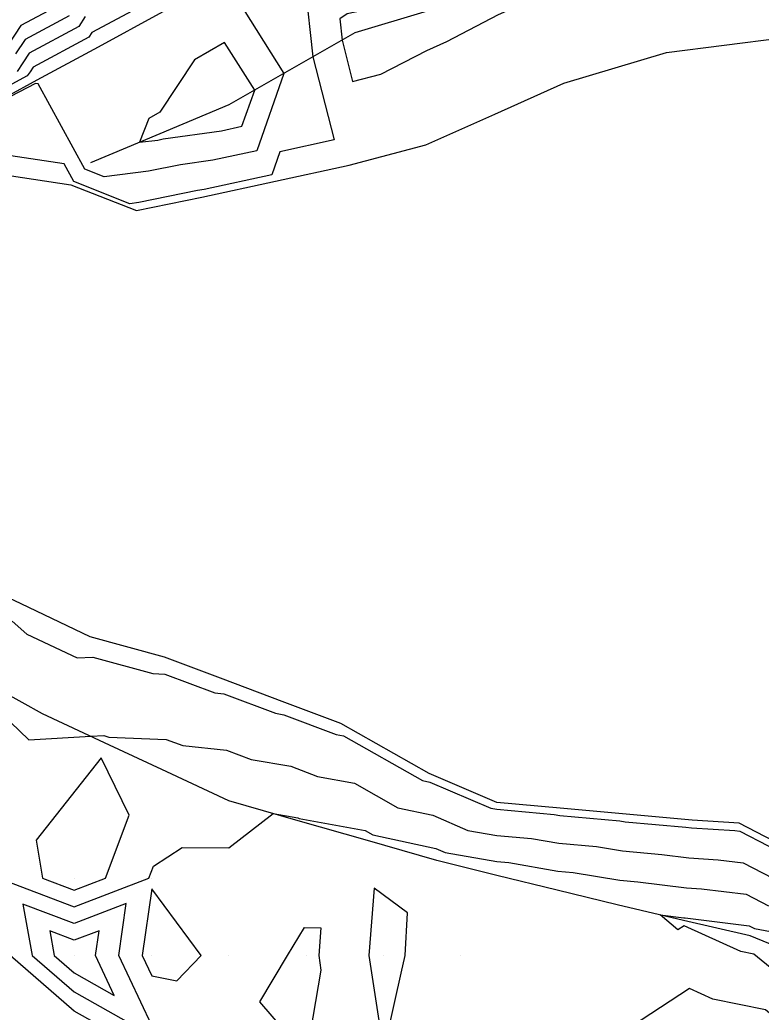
# Model space of a CAD drawing. Extents: x 2188792 to 2191981, y 386090 to 389710.
# Drawn here: x 2189573 to 2189668.8, y 386552.7 to 386681.1 of the extents above; entities that cross this region are included whole.
import ezdxf

# ---------------------------------------------------------------- set-up
doc = ezdxf.new("R2010")
doc.units = 0
for name, color, linetype in [('DTM Contours Major', 7, 'Continuous'), ('DTM Contours Minor', 7, 'Continuous'), ('Exist DTM QL2 LIDAR Elevation Point', 7, 'Continuous'), ('PH Exist DTM Breakline', 7, 'Continuous')]:
    doc.layers.add(name, color=color, linetype=linetype)

msp = doc.modelspace()

# ---------------------------------------------------------------- linework, layer by layer
at = {"layer": 'DTM Contours Major'}
for points in [[(2189609.86, 386685.38), (2189610.88, 386676.29), (2189613.6, 386665.54), (2189606.59, 386664.02), (2189605.54, 386661.01), (2189596.8, 386659.11), (2189595.94, 386658.99), (2189588.38, 386657.44), (2189587.2, 386657.29), (2189579.96, 386660.15), (2189578.71, 386662.43), (2189570.94, 386663.6)], [(2189578.06, 386682.97), (2189573.11, 386680.32), (2189571.47, 386677.85)], [(2189571.96, 386603.29), (2189573.89, 386601.62), (2189580.37, 386598.55), (2189582.42, 386598.65), (2189590.19, 386596.52), (2189591.72, 386596.46), (2189598.2, 386594.02), (2189599.37, 386593.9), (2189606.05, 386591.38), (2189607.11, 386591.19), (2189613.86, 386588.65), (2189614.84, 386588.46), (2189625.06, 386582.68), (2189626, 386582.48), (2189633.87, 386579.1), (2189634.64, 386578.96), (2189642.07, 386578.3), (2189642.79, 386578.18), (2189650.58, 386577.47), (2189651.27, 386577.36), (2189659.1, 386576.65), (2189659.82, 386576.56), (2189665.44, 386576.2), (2189666.09, 386576.13), (2189673.4, 386572.32)]]:
    msp.add_lwpolyline(points, dxfattribs=at)
at = {"layer": 'DTM Contours Minor'}
for points in [[(2189619.67, 386674.05), (2189625.59, 386677.1), (2189628.21, 386678.27), (2189634.86, 386681.76), (2189636.65, 386682.56), (2189644.25, 386686.62), (2189644.77, 386686.78), (2189646.36, 386687.82), (2189644.55, 386688.16), (2189644.4, 386688.31), (2189644.26, 386688.34), (2189644.06, 386688.36), (2189634.93, 386686.77), (2189634.38, 386686.47), (2189633.91, 386686.36), (2189625.04, 386684.67), (2189624.41, 386684.18), (2189623.77, 386683.68), (2189615.29, 386681.83), (2189614.34, 386681.19), (2189614.65, 386678.45), (2189616.01, 386673.08), (2189619.67, 386674.05)], [(2189589.5, 386683.29), (2189582.29, 386679.44), (2189581.9, 386678.82), (2189574.69, 386674.96), (2189574.29, 386674.36), (2189573.93, 386673.82), (2189566.68, 386669.91)], [(2189601.84, 386682.48), (2189607.11, 386674.13), (2189603.62, 386664.15), (2189597.92, 386662.91), (2189593.73, 386662.32), (2189589.61, 386661.48), (2189583.86, 386660.77), (2189581.39, 386661.75), (2189575.34, 386672.79), (2189575.01, 386672.84), (2189567.33, 386668.87)], [(2189579.34, 386681.59), (2189573.64, 386678.53), (2189572.41, 386676.69)], [(2189581.43, 386681.49), (2189580.62, 386680.2), (2189574.16, 386676.74), (2189573.35, 386675.52), (2189572.61, 386674.41)], [(2189591.52, 386665.66), (2189599.03, 386666.72), (2189601.7, 386667.3), (2189603.34, 386671.97), (2189599.44, 386678.14), (2189595.55, 386675.89), (2189591.06, 386669.13), (2189589.66, 386668.3), (2189588.46, 386665.23), (2189590.83, 386665.52), (2189591.52, 386665.66)], [(2189568.23, 386593.61), (2189574.15, 386587.96), (2189582.15, 386588.41), (2189583.82, 386588.49), (2189584.46, 386588.31), (2189591.9, 386588), (2189594.04, 386587.2), (2189599.71, 386586.62), (2189602.88, 386585.42), (2189608.02, 386584.53), (2189611.48, 386583.22), (2189616.24, 386582.34), (2189621.84, 386579.17), (2189626.37, 386578.19), (2189630.92, 386576.24), (2189634.65, 386575.58), (2189639.14, 386575.18), (2189642.67, 386574.58), (2189647.55, 386574.14), (2189650.91, 386573.58), (2189655.98, 386573.12), (2189659.5, 386572.68), (2189663.29, 386572.44), (2189666.49, 386572.05), (2189671.6, 386569.39)], [(2189583.5, 386585.61), (2189575.09, 386574.98), (2189575.92, 386570.06), (2189580.01, 386568.5), (2189584.05, 386570.06), (2189587.09, 386578.2), (2189583.5, 386585.61)], [(2189570.23, 386570.06), (2189580.01, 386566.34), (2189589.65, 386570.06), (2189590.24, 386571.62), (2189593.97, 386574.01), (2189600.02, 386573.98), (2189605.72, 386578.42), (2189608.92, 386577.86), (2189609.11, 386577.79), (2189617.64, 386576.21), (2189618.62, 386575.65), (2189626.75, 386573.91), (2189627.97, 386573.39), (2189634.66, 386572.2), (2189636.21, 386572.07), (2189642.54, 386570.98), (2189644.53, 386570.8), (2189650.54, 386569.8), (2189652.87, 386569.59), (2189659.17, 386568.8), (2189661.14, 386568.68), (2189666.88, 386567.98), (2189669.79, 386566.46)], [(2189585, 386550.06), (2189580.01, 386552.87), (2189571.73, 386560.06), (2189570.01, 386569.46), (2189562.22, 386570.06), (2189560.01, 386570.15), (2189559.92, 386570.15), (2189559.94, 386570.06), (2189555.52, 386564.55), (2189550.01, 386562.49), (2189544.12, 386565.95), (2189540.01, 386568.12), (2189535.15, 386564.92), (2189533.78, 386560.06), (2189533.49, 386548.49)], [(2189590.02, 386568.69), (2189588.79, 386560.06), (2189590.02, 386557.43), (2189593.29, 386556.78), (2189596.44, 386560.06), (2189590.02, 386568.69)], [(2189620.58, 386550.06), (2189622.29, 386557.78), (2189622.81, 386560.06), (2189623.1, 386565.57), (2189618.8, 386568.75), (2189618.09, 386560.06), (2189619.56, 386550.52)], [(2189600.1, 386525.62), (2189607.68, 386530.05), (2189600.15, 386539.92), (2189600.05, 386540.06), (2189600.02, 386540.58), (2189594.69, 386550.06), (2189590.02, 386550.99), (2189585.77, 386560.06), (2189586.73, 386566.77), (2189580.01, 386564.18), (2189573.36, 386566.71), (2189574.58, 386560.06), (2189580.01, 386555.34), (2189589.38, 386550.06), (2189590.02, 386549.3), (2189599.96, 386540.06), (2189594.4, 386535.67), (2189590.18, 386530.05), (2189597.41, 386526.09), (2189600.1, 386525.62)], [(2189677.01, 386552.72), (2189673.06, 386556), (2189667.89, 386560.24), (2189666.22, 386560.58), (2189658.87, 386563.9), (2189658.08, 386563.38), (2189655.76, 386565.31), (2189658.84, 386564.92), (2189659, 386564.91), (2189667.27, 386563.91), (2189667.99, 386563.54), (2189674.66, 386562.31), (2189676.28, 386561.47), (2189682.27, 386558.37), (2189683.95, 386557.47), (2189685.64, 386556.57), (2189691.52, 386553.51), (2189691.55, 386553.5), (2189694.47, 386551.93)], [(2189580.01, 386562.02), (2189576.85, 386563.23), (2189577.42, 386560.06), (2189580.01, 386557.81), (2189585.17, 386554.9), (2189582.76, 386560.06), (2189583.21, 386563.26), (2189580.01, 386562.02)], [(2189610.02, 386549.86), (2189607.46, 386550.06), (2189604.01, 386554.05), (2189607.59, 386560.06), (2189609.8, 386563.68), (2189611.91, 386563.61), (2189611.62, 386560.06), (2189611.91, 386558.16), (2189610.52, 386550.06), (2189610.32, 386549.76), (2189610.02, 386549.86)], [(2189680.01, 386530.07), (2189673.96, 386540.06), (2189671.56, 386548.52), (2189672.06, 386550.83), (2189670.91, 386551.79), (2189669.4, 386553.03), (2189662.58, 386554.41), (2189659.55, 386555.78), (2189650.83, 386550.06), (2189660.02, 386546.31), (2189664.46, 386540.06), (2189670.02, 386530.8), (2189680.01, 386530.07)]]:
    msp.add_lwpolyline(points, dxfattribs=at)
at = {"layer": 'Exist DTM QL2 LIDAR Elevation Point'}
for p, q in [((2189580.01, 386570.06), (2189580.01, 386570.06)), ((2189590.02, 386570.06), (2189590.02, 386570.06)), ((2189580.01, 386560.06), (2189580.01, 386560.06)), ((2189590.02, 386560.06), (2189590.02, 386560.06)), ((2189600.02, 386560.06), (2189600.02, 386560.06)), ((2189610.02, 386560.06), (2189610.02, 386560.06)), ((2189620.02, 386560.06), (2189620.02, 386560.06)), ((2189630.02, 386560.06), (2189630.02, 386560.06))]:
    msp.add_line(p, q, dxfattribs=at)
at = {"layer": 'PH Exist DTM Breakline'}
for points in [[(2189670.02, 386700.07), (2189662.72, 386703.19), (2189655.41, 386706.32), (2189647.2, 386708.42), (2189641.41, 386709.08), (2189634.31, 386708.93), (2189626.61, 386705.87), (2189620.64, 386703.37), (2189615.34, 386699.06), (2189610.05, 386694.75), (2189604.47, 386690.43), (2189598.88, 386686.12), (2189590.98, 386681.83), (2189583.09, 386677.54), (2189575.19, 386673.25), (2189567.3, 386668.96), (2189556.52, 386661.77)], [(2189684.49, 386683.98), (2189676.47, 386685.45), (2189668.44, 386686.91), (2189656.16, 386687.96), (2189644.33, 386687.8), (2189634.98, 386684.99), (2189625.63, 386682.19), (2189616.28, 386679.38), (2189608.15, 386674.72), (2189600.02, 386670.07), (2189591.08, 386666.32), (2189582.13, 386662.57)], [(2189569.88, 386661.2), (2189579.58, 386659.74), (2189588.07, 386656.39), (2189596.51, 386658.12), (2189606.03, 386660.19), (2189615.56, 386662.26), (2189625.49, 386664.9), (2189634.4, 386668.89), (2189643.32, 386672.87), (2189649.96, 386674.86), (2189656.6, 386676.84), (2189664.05, 386677.8), (2189671.49, 386678.76)], [(2189673.87, 386573.07), (2189665.99, 386577.18), (2189659.91, 386577.56), (2189651.37, 386578.34), (2189642.83, 386579.11), (2189634.64, 386579.84), (2189625.9, 386583.59), (2189614.47, 386590.05), (2189606.88, 386592.92), (2189599.28, 386595.78), (2189591.68, 386598.65), (2189582.06, 386601.29), (2189573.13, 386605.52), (2189564.21, 386609.74)], [(2189674.87, 386559.54), (2189667.4, 386562.58), (2189658.81, 386564.59), (2189650.23, 386566.6), (2189642.45, 386568.51), (2189634.67, 386570.42), (2189626.89, 386572.34), (2189617.93, 386574.91), (2189608.97, 386577.49), (2189600.02, 386580.06), (2189591.98, 386583.81), (2189583.94, 386587.57), (2189575.91, 386591.32), (2189567.96, 386595.69)]]:
    msp.add_lwpolyline(points, dxfattribs=at)

doc.saveas('drawing.dxf')
